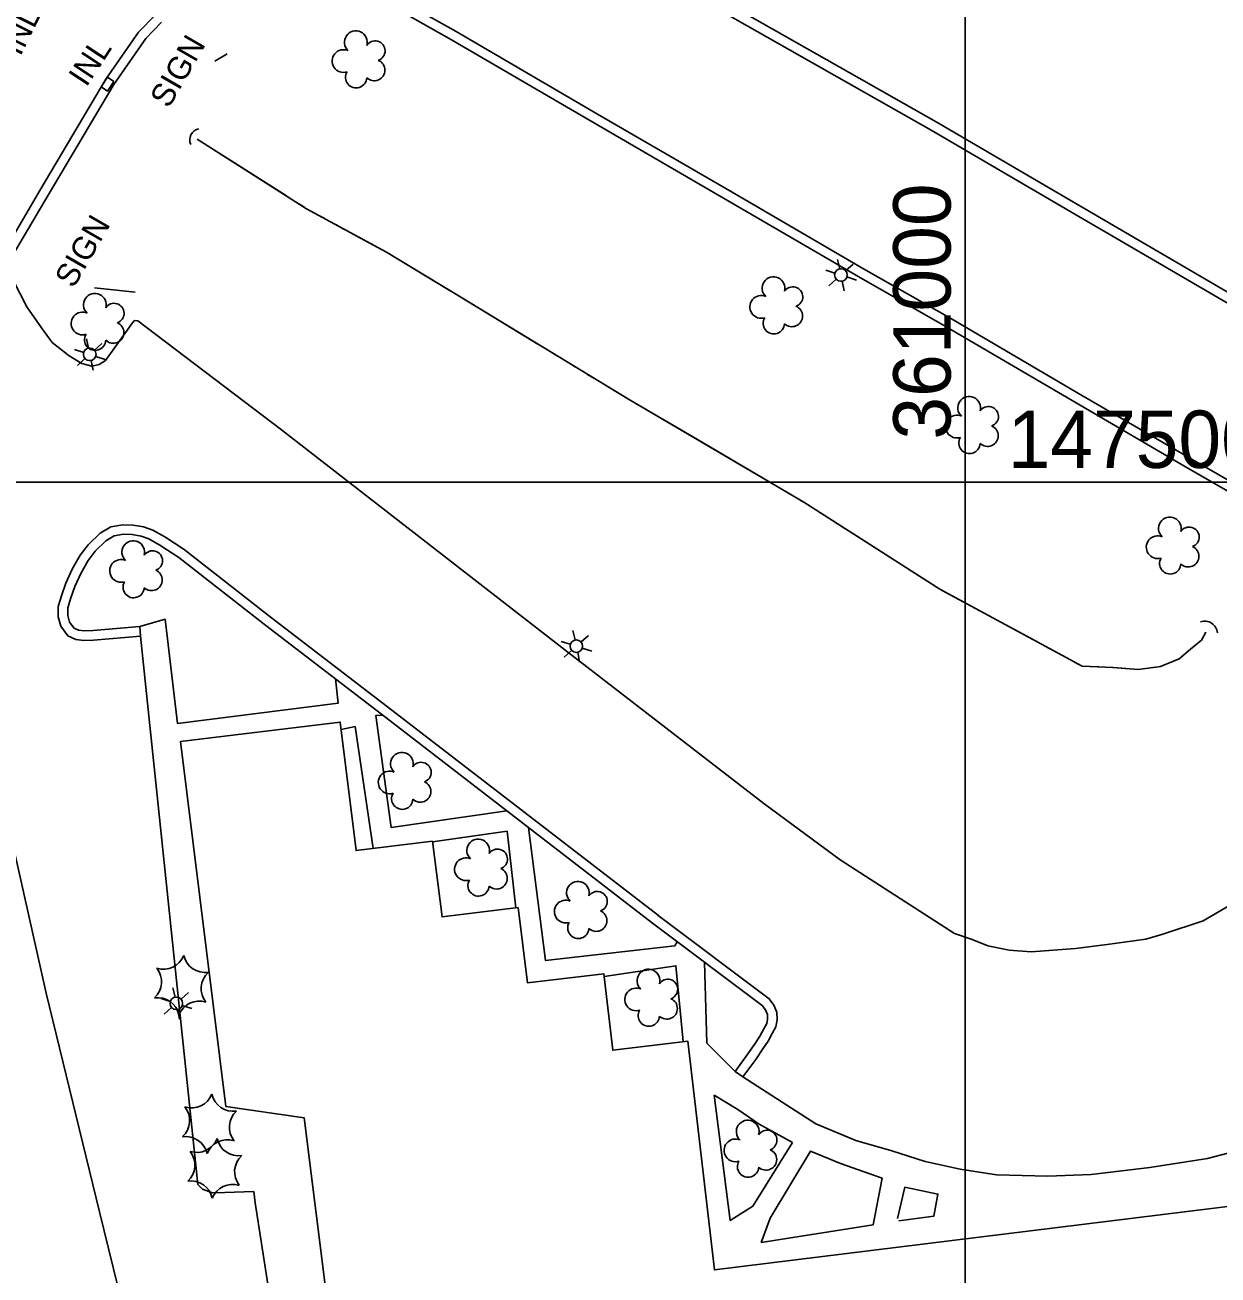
# Model space of a CAD drawing. Extents: x 353423 to 364002, y 127000 to 201942.
# Drawn here: x 360754.4 to 361066.1, y 147292.9 to 147619.5 of the extents above; entities that cross this region are included whole.
import ezdxf

# ---------------------------------------------------------------- set-up
doc = ezdxf.new("R2010")
doc.units = 0
for name, color, linetype in [('E_DTM_SlopeBottom', 7, 'Continuous'), ('E_DTM_SlopeTop', 7, 'Continuous'), ('E_FEN_Generic', 7, 'Continuous'), ('E_LAND_BrushLine', 7, 'Continuous'), ('E_LAND_TreeLine', 7, 'Continuous'), ('E_MISCPROP', 7, 'Continuous'), ('E_STRUCT_WingWall', 7, 'Continuous'), ('E_WTR_FlowLine', 7, 'Continuous')]:
    doc.layers.add(name, color=color, linetype=linetype)

msp = doc.modelspace()

# ---------------------------------------------------------------- linework, layer by layer
at = {"layer": 'E_DTM_SlopeBottom'}
msp.add_lwpolyline([(360777.61, 147604.7), (360775.94, 147605.8), (360774.29, 147603.29), (360775.96, 147602.19), (360777.61, 147604.7)], dxfattribs=at)
for centre, radius, start, end in [((360800.28, 147589.47), 2.87, 98.9614, 205.2009), ((361062.69, 147460.45), 3.26, 4.205, 110.4445)]:
    msp.add_arc(centre, radius, start, end, dxfattribs=at)
at = {"layer": 'E_DTM_SlopeTop'}
for points in [[(361251.74, 147382.81), (361238.88, 147401.47), (361229.31, 147415.21), (361219.83, 147426.84), (361209.7, 147439.66), (361200.83, 147449.84), (361189.56, 147461.31), (361181.94, 147468.77), (361168.38, 147480.97), (361152.23, 147494.46), (361138.37, 147504.72), (361119.79, 147516.77), (361090.25, 147534.3), (361067.07, 147547.71), (361028.72, 147570.08), (360991.2, 147591.98), (360914.55, 147635.57), (360911.08, 147637.57)], [(361253.8, 147384.23), (361240.93, 147402.89), (361231.31, 147416.72), (361221.78, 147428.41), (361211.62, 147441.26), (361202.67, 147451.54), (361191.33, 147463.08), (361183.65, 147470.6), (361170.01, 147482.86), (361153.77, 147496.43), (361139.8, 147506.77), (361121.11, 147518.89), (361091.51, 147536.46), (361068.32, 147549.87), (361029.98, 147572.24), (360992.45, 147594.14), (360915.79, 147637.75)], [(361203.21, 147383.3), (361184.51, 147407.69), (361174.3, 147419.74), (361143.35, 147449.6), (361127.53, 147462.85), (361111.46, 147474.47), (361085.54, 147490.85), (361059.52, 147505.87), (361030.28, 147522.89), (360996.51, 147542.72), (360973.48, 147555.81), (360939.18, 147575.77), (360903.97, 147596.21), (360867.04, 147617.75), (360850.83, 147626.92)], [(361142.67, 147446.78), (361141.68, 147447.74), (361125.99, 147460.88), (361110.06, 147472.4), (361084.24, 147488.71), (361058.26, 147503.71), (361029.02, 147520.74), (360995.25, 147540.55), (360972.23, 147553.65), (360937.93, 147573.61), (360902.71, 147594.05), (360865.79, 147615.58), (360849.66, 147624.71)], [(360788.41, 147622.07), (360783.99, 147617.57), (360775.48, 147605.29), (360758.23, 147576.26), (360747.76, 147558.43)], [(360790.05, 147620.18), (360785.92, 147615.97), (360777.58, 147603.93), (360760.39, 147574.98), (360749.93, 147557.19)]]:
    msp.add_lwpolyline(points, dxfattribs=at)
at = {"layer": 'E_FEN_Generic'}
for centre, radius, start, end in [((360840.82, 147614.96), 2.97, 344.0589, 227.0322), ((360837.62, 147610.06), 2.97, 66.4081, 287.642), ((360845.86, 147612.71), 2.61, 288.7642, 146.6968), ((360845.62, 147607.67), 2.78, 226.056, 67.0671), ((360840.91, 147605.81), 2.78, 149.379, 357.152), ((360949.95, 147550.71), 2.97, 344.0589, 227.0322), ((360955, 147548.46), 2.61, 288.7642, 146.6968), ((360772.62, 147546.4), 2.97, 344.0589, 227.0322), ((360946.76, 147545.81), 2.97, 66.4081, 287.642), ((360769.42, 147541.49), 2.97, 66.4081, 287.642), ((360777.66, 147544.15), 2.61, 288.7642, 146.6968), ((360954.75, 147543.43), 2.78, 226.056, 67.0671), ((360777.42, 147539.11), 2.78, 226.056, 67.0671), ((360950.05, 147541.56), 2.78, 149.379, 357.152), ((360772.71, 147537.24), 2.78, 149.379, 357.152), ((361001.08, 147519.45), 2.97, 344.0589, 227.0322), ((361006.13, 147517.2), 2.61, 288.7642, 146.6968), ((360997.89, 147514.55), 2.97, 66.4081, 287.642), ((361005.88, 147512.16), 2.78, 226.056, 67.0671), ((361001.18, 147510.3), 2.78, 149.379, 357.152), ((361053.53, 147487.95), 2.97, 344.0589, 227.0322), ((361050.34, 147483.05), 2.97, 66.4081, 287.642), ((361058.58, 147485.7), 2.61, 288.7642, 146.6968), ((360782.67, 147481.76), 2.97, 344.0589, 227.0322), ((361058.33, 147480.66), 2.78, 226.056, 67.0671), ((360779.47, 147476.86), 2.97, 66.4081, 287.642), ((360787.71, 147479.51), 2.61, 288.7642, 146.6968), ((361053.63, 147478.8), 2.78, 149.379, 357.152), ((360787.47, 147474.47), 2.78, 226.056, 67.0671), ((360782.76, 147472.61), 2.78, 149.379, 357.152), ((360852.86, 147426.49), 2.97, 344.0589, 227.0322), ((360849.66, 147421.59), 2.97, 66.4081, 287.642), ((360857.9, 147424.24), 2.61, 288.7642, 146.6968), ((360857.66, 147419.21), 2.78, 226.056, 67.0671), ((360852.95, 147417.34), 2.78, 149.379, 357.152), ((360872.8, 147403.82), 2.97, 344.0589, 227.0322), ((360877.84, 147401.57), 2.61, 288.7642, 146.6968), ((360869.6, 147398.92), 2.97, 66.4081, 287.642), ((360877.6, 147396.53), 2.78, 226.056, 67.0671), ((360872.89, 147394.67), 2.78, 149.379, 357.152), ((360898.86, 147392.75), 2.97, 344.0589, 227.0322), ((360903.91, 147390.5), 2.61, 288.7642, 146.6968), ((360895.67, 147387.85), 2.97, 66.4081, 287.642), ((360903.66, 147385.47), 2.78, 226.056, 67.0671), ((360898.96, 147383.6), 2.78, 149.379, 357.152), ((360790.54, 147378.52), 5.72, 252.5143, 338.2792), ((360801.45, 147377.64), 5.72, 192.5143, 278.2792), ((360784.33, 147369.51), 5.72, 312.5143, 38.2792), ((360806.14, 147367.76), 5.72, 132.5143, 218.2792), ((360917.28, 147369.82), 2.97, 344.0589, 227.0322), ((360922.33, 147367.57), 2.61, 288.7642, 146.6968), ((360789.02, 147359.63), 5.72, 12.5143, 98.2792), ((360914.09, 147364.91), 2.97, 66.4081, 287.642), ((360922.08, 147362.53), 2.78, 226.056, 67.0671), ((360799.93, 147358.75), 5.72, 72.5143, 158.2792), ((360917.38, 147360.66), 2.78, 149.379, 357.152), ((360797.89, 147342.27), 5.72, 252.5143, 338.2792), ((360808.8, 147341.4), 5.72, 192.5143, 278.2792), ((360791.68, 147333.27), 5.72, 312.5143, 38.2792), ((360813.49, 147331.51), 5.72, 132.5143, 218.2792), ((360943.22, 147330.37), 2.97, 344.0589, 227.0322), ((360796.37, 147323.38), 5.72, 12.5143, 98.2792), ((360948.26, 147328.12), 2.61, 288.7642, 146.6968), ((360799.26, 147330.65), 5.72, 252.5143, 338.2792), ((360807.28, 147322.51), 5.72, 72.5143, 158.2792), ((360810.16, 147329.77), 5.72, 192.5143, 278.2792), ((360940.02, 147325.47), 2.97, 66.4081, 287.642), ((360948.02, 147323.08), 2.78, 226.056, 67.0671), ((360793.04, 147321.64), 5.72, 312.5143, 38.2792), ((360814.86, 147319.89), 5.72, 132.5143, 218.2792), ((360943.31, 147321.22), 2.78, 149.379, 357.152), ((360797.73, 147311.76), 5.72, 12.5143, 98.2792), ((360808.64, 147310.88), 5.72, 72.5143, 158.2792)]:
    msp.add_arc(centre, radius, start, end, dxfattribs=at)
at = {"layer": 'E_LAND_BrushLine'}
for p, q in [((360807.22, 147611.94), (360804.02, 147609.98)), ((360967.27, 147555.8), (360966.69, 147558.23)), ((360966.01, 147554.66), (360963.61, 147555.43)), ((360968.82, 147555.29), (360970.75, 147557.01)), ((360966.31, 147553.06), (360964.38, 147551.3)), ((360967.94, 147552.57), (360968.45, 147550.03)), ((360969.13, 147553.65), (360971.61, 147552.85)), ((360783.15, 147549.67), (360772.5, 147550.82)), ((360769.74, 147533.9), (360767.34, 147534.68)), ((360770.99, 147535.04), (360770.41, 147537.48)), ((360772.55, 147534.54), (360774.47, 147536.26)), ((360770.04, 147532.31), (360768.1, 147530.55)), ((360771.67, 147531.82), (360772.17, 147529.28)), ((360772.85, 147532.89), (360775.33, 147532.09)), ((360898.12, 147458.81), (360897.55, 147461.25)), ((360899.68, 147458.31), (360901.61, 147460.02)), ((360896.87, 147457.67), (360894.47, 147458.45)), ((360899.99, 147456.66), (360902.47, 147455.86)), ((360897.17, 147456.08), (360895.24, 147454.32)), ((360898.8, 147455.59), (360899.3, 147453.04)), ((360792.35, 147364.37), (360789.95, 147365.14)), ((360793.6, 147365.51), (360793.02, 147367.95)), ((360795.16, 147365), (360797.09, 147366.72)), ((360792.65, 147362.77), (360790.71, 147361.02)), ((360794.28, 147362.29), (360794.78, 147359.74)), ((360795.47, 147363.36), (360797.94, 147362.56))]:
    msp.add_line(p, q, dxfattribs=at)
for centre in [(360967.58, 147554.17), (360771.3, 147533.42), (360898.44, 147457.19), (360793.92, 147363.88)]:
    msp.add_circle(centre, 1.64, dxfattribs=at)
at = {"layer": 'E_LAND_TreeLine'}
for p, q in [((361000, 147000), (361000, 149500)), ((361000, 147500), (361000, 149000)), ((361000, 145000), (361000, 148000)), ((358000, 147500), (363000, 147500)), ((359000, 147500), (363000, 147500)), ((360000, 147500), (362000, 147500))]:
    msp.add_line(p, q, dxfattribs=at)
at = {"layer": 'E_MISCPROP'}
for points in [[(361074.63, 147392.63), (361062.25, 147385.45), (361051.66, 147381.94), (361047.21, 147380.66), (361037.15, 147379.24), (361028.86, 147378.22), (361017.32, 147377.34), (361011.52, 147377.79), (361005.95, 147378.91), (361001.91, 147380.52), (360997.29, 147382.11), (360967.37, 147401.38), (360947.45, 147416.11), (360896.26, 147455.6), (360821.36, 147513.68), (360783.85, 147542.16), (360783.01, 147542.31), (360782.45, 147541.64), (360775.44, 147531.86), (360773.77, 147530.77), (360771.84, 147530.34), (360769.21, 147531.02), (360765.94, 147533.02), (360761.48, 147536.53), (360758.7, 147540.35), (360754.89, 147545.84), (360749.49, 147556.4)], [(360759.93, 147366.52), (360741.19, 147449.69), (360737.85, 147469.78), (360737.4, 147474.21), (360737.31, 147476.73), (360737.79, 147478.88), (360742.65, 147503.11), (360742.7, 147504.37), (360742.38, 147505.62), (360740.9, 147507.2), (360738.41, 147509.06), (360735.95, 147511), (360734.73, 147511.87), (360729.97, 147514.68)], [(360919.88, 147386.79), (360849.08, 147441.38), (360818.81, 147464.6), (360795.99, 147482.42), (360790.91, 147485.72), (360787.78, 147487.47), (360785.36, 147488.38), (360782.6, 147488.82), (360779.95, 147488.93), (360776.81, 147488.38), (360773.99, 147486.74), (360770.84, 147483.66), (360768.75, 147480.95), (360766.72, 147477.27), (360765.05, 147473.69), (360764.01, 147470.56), (360763.07, 147467.57), (360763.08, 147464.87), (360763.7, 147462.39), (360765.55, 147459.91), (360767.65, 147458.93), (360769.74, 147458.69), (360772.3, 147458.76), (360784.57, 147459.83)], [(360918.36, 147384.81), (360847.55, 147439.39), (360817.28, 147462.63), (360794.53, 147480.38), (360789.61, 147483.58), (360786.73, 147485.2), (360784.72, 147485.95), (360782.35, 147486.33), (360780.11, 147486.42), (360777.68, 147486), (360775.51, 147484.73), (360772.71, 147481.99), (360770.84, 147479.57), (360768.95, 147476.14), (360767.38, 147472.76), (360766.39, 147469.79), (360765.57, 147467.19), (360765.58, 147465.18), (360766, 147463.48), (360767.18, 147461.91), (360768.35, 147461.36), (360769.85, 147461.19), (360772.16, 147461.25), (360784.35, 147462.32)], [(360835.5, 147448.64), (360836.17, 147442.27), (360794.21, 147437.02), (360790.98, 147464.21), (360784.35, 147462.32)], [(360784.35, 147462.32), (360784.57, 147459.83), (360799.52, 147316.58), (360800.79, 147315.33), (360803.4, 147314.42), (360806.6, 147314.45), (360814.13, 147314.71), (360814.48, 147311.79), (360827.76, 147226.74), (360830.58, 147225.59), (360861.48, 147221.57)], [(360847.86, 147439.16), (360846.02, 147439.07), (360850.04, 147409.84), (360880.25, 147414.19)], [(360845.37, 147404.33), (360840.63, 147436.17), (360837.01, 147435.43)], [(360882.65, 147388.83), (360880.34, 147408.82), (360860.85, 147406.04)], [(360885.93, 147409.81), (360890.35, 147375.11), (360924.22, 147378.92), (360924.81, 147379.97)], [(360918.36, 147384.81), (360947.04, 147363.32), (360947.86, 147362.17), (360948.35, 147360.98), (360948.43, 147359.73), (360948.23, 147358.59), (360947.44, 147357.2), (360946.41, 147355.27), (360945.14, 147353.36), (360943.26, 147350.66), (360939.96, 147346.11)], [(360919.86, 147386.81), (360948.85, 147365.09), (360950.06, 147363.39), (360950.82, 147361.55), (360950.95, 147359.58), (360950.61, 147357.73), (360949.63, 147356), (360948.57, 147353.99), (360947.21, 147351.96), (360945.3, 147349.21), (360941.98, 147344.64)], [(360931.93, 147374.64), (360932.54, 147353.47), (360939.96, 147346.11)], [(360926.33, 147353.87), (360924.46, 147373.72), (360905.68, 147370.87)], [(360804.1, 147182.29), (360791.11, 147239.22), (360773.88, 147309.45), (360759.93, 147366.52)], [(360939.96, 147346.11), (360941.98, 147344.64), (360961.04, 147332.39), (360971.43, 147328.08), (360980.85, 147325.32), (360989.6, 147322.53), (360998.73, 147320.6), (361008.27, 147319.1), (361021.6, 147318.7), (361032.96, 147319.2), (361048.3, 147321.01), (361063.38, 147323.33), (361079.32, 147327.51), (361096.6, 147334.68), (361098.83, 147335.81)], [(360934.46, 147339.86), (360938.68, 147307.16), (360944.54, 147310.9), (360954.96, 147327.5)], [(360954.96, 147327.5), (360946.2, 147332.29), (360940.65, 147336.16), (360934.46, 147339.86)], [(360946.71, 147301.43), (360949.09, 147307.72), (360959.63, 147325.27), (360967.5, 147322.03), (360978.35, 147318.18), (360975.96, 147306.01)], [(360982.34, 147307.68), (360984.31, 147315.84), (360992.91, 147314.05), (360991.84, 147308.25), (360982.71, 147307.09)], [(360946.71, 147301.43), (360975.96, 147306.01)]]:
    msp.add_lwpolyline(points, dxfattribs=at)
at = {"layer": 'E_STRUCT_WingWall'}
for points in [[(360799.35, 147589.66), (360827.96, 147571.46), (360848.83, 147560.11), (360866.67, 147549.3), (360912.48, 147521.48), (360957.9, 147494.78), (360993.42, 147472.08), (361030.58, 147451.98), (361038.67, 147451.61), (361045.25, 147451.1), (361051.07, 147451.87), (361055.93, 147453.88), (361058.91, 147456.41), (361061.79, 147458.77), (361062.92, 147460.86)], [(360799.35, 147589.66), (360822.68, 147574.82)], [(360825.9, 147572.77), (360827.51, 147571.75)], [(360830.84, 147569.89), (360832.51, 147568.98)], [(360835.86, 147567.16), (360837.54, 147566.25)], [(360840.89, 147564.43), (360848.83, 147560.11), (360864.74, 147550.47)], [(360864.74, 147550.47), (360866.67, 147549.3), (360888.37, 147536.12)], [(360891.63, 147534.14), (360893.26, 147533.15)], [(360896.52, 147531.17), (360898.15, 147530.18)], [(360901.4, 147528.2), (360903.03, 147527.21)], [(360906.29, 147525.24), (360912.48, 147521.48), (360930.07, 147511.14)], [(360930.07, 147511.14), (360953.91, 147497.13)], [(360957.2, 147495.2), (360957.9, 147494.78), (360958.82, 147494.2)], [(360962.03, 147492.14), (360963.64, 147491.11)], [(360966.85, 147489.06), (360968.46, 147488.03)], [(360971.67, 147485.98), (360993.42, 147472.08), (360995.03, 147471.21)], [(360995.03, 147471.21), (361019.34, 147458.05)], [(361038.77, 147451.6), (361045.25, 147451.1), (361051.07, 147451.87), (361055.93, 147453.88), (361058.91, 147456.41), (361061.79, 147458.77), (361062.92, 147460.86)], [(361022.7, 147456.24), (361024.37, 147455.33)], [(361027.73, 147453.52), (361029.4, 147452.61)], [(361033.05, 147451.86), (361034.96, 147451.77)]]:
    msp.add_lwpolyline(points, dxfattribs=at)
at = {"layer": 'E_WTR_FlowLine'}
msp.add_lwpolyline([(360836.66, 147259.66), (360827.3, 147333.99), (360806.87, 147336.92), (360795.03, 147432.31), (360836.77, 147437.37), (360840.91, 147403.78), (360860.82, 147406.24), (360863.35, 147386.46), (360883.23, 147388.9), (360885.7, 147369.22), (360905.6, 147371.59), (360907.97, 147351.63), (360927.54, 147354.02), (360934.5, 147294.26), (361133.61, 147318.81), (361136.59, 147293.85), (361156.4, 147296.27), (361158.8, 147276.45)], dxfattribs=at)

# ---------------------------------------------------------------- texts
at = {"layer": 'E_DTM_SlopeBottom'}
for rotation, p in [(63.5817, (360753.16, 147611.12)), (56.67, (360770.41, 147603.05))]:
    msp.add_text('INL', height=6, rotation=rotation, dxfattribs=at).set_placement(p)
at = {"layer": 'E_LAND_BrushLine'}
for p in [(360791.94, 147597.48), (360767.06, 147550.46)]:
    msp.add_text('SIGN', height=6, rotation=60.0294, dxfattribs=at).set_placement(p)
at = {"layer": 'E_LAND_TreeLine'}
msp.add_text('  361000  ', height=15, rotation=90.0001, dxfattribs=at).set_placement((360996.25, 147500))
msp.add_text('  147500  ', height=15, dxfattribs=at).set_placement((361000, 147503.75))

doc.saveas('drawing.dxf')
